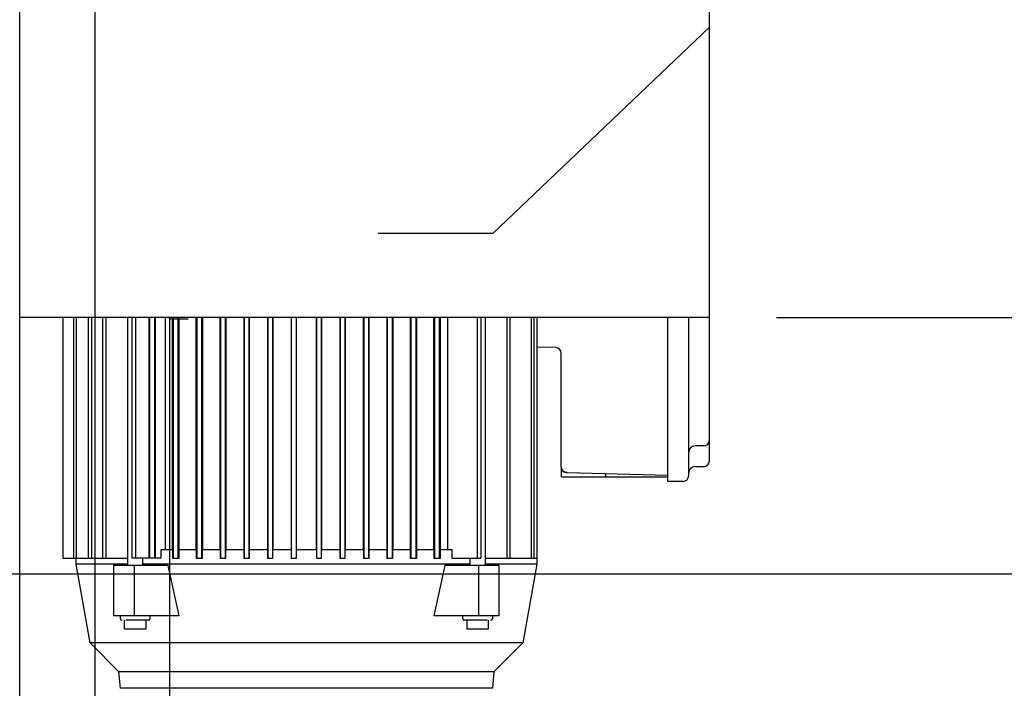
# Model space of a CAD drawing. Header units: inches. Extents: x 170 to 312, y 215 to 248.
# Tile 818 of 987: x 284 to 284.656, y 244.049 to 244.494. Entities that reach past the tile are written whole.
import ezdxf

# ---------------------------------------------------------------- set-up
doc = ezdxf.new("R2010")
doc.units = ezdxf.units.IN
doc.header["$LTSCALE"] = 0.25
doc.header["$MEASUREMENT"] = 0
doc.layers.add('ANNOTATIONS', color=1, linetype='Continuous')
doc.layers.add('MOTOR RH', color=7, linetype='Continuous')
doc.styles.add('ARIAL', font='arial.ttf', dxfattribs={"height": 0.09375})
doc.dimstyles.new('STANDARD$0', dxfattribs={"dimtxt": 0.09375, "dimasz": 0.09375, "dimexe": 0.03125, "dimexo": 0.046875, "dimgap": 0.09, "dimtad": 0, "dimtih": 1, "dimtoh": 1, "dimdec": 4, "dimzin": 0, "dimdsep": 46, "dimtxsty": 'ARIAL', "dimcen": 0.09, "dimadec": 0, "dimazin": 0, "dimtfac": 1, "dimtdec": 4, "dimtofl": 0, "dimtmove": 0, "dimatfit": 1, "dimfxl": 1, "dimtolj": 1, "dimtzin": 0, "dimarcsym": 0})

# ---------------------------------------------------------------- blocks, each defined once
blk = doc.blocks.new('*D68')
at = {"layer": 'ANNOTATIONS', "color": 0, "lineweight": -2, "transparency": 16777216}
for p, q in [((283.94286, 244.12505), (285.78883, 244.12505)), ((285.75758, 244.0313), (285.75758, 242.33167)), ((285.75758, 240.19717), (285.75758, 241.89681)), ((285.02705, 240.10342), (285.78883, 240.10342))]:
    blk.add_line(p, q, dxfattribs=at)
at = {"layer": 'ANNOTATIONS', "color": 0, "transparency": 16777216}
for points in [[(285.74195, 244.0313), (285.7732, 244.0313), (285.75758, 244.12505)], [(285.74195, 240.19717), (285.7732, 240.19717), (285.75758, 240.10342)]]:
    blk.add_solid(points, dxfattribs=at)
at = {"layer": 'defpoints', "color": 0, "transparency": 16777216}
for p in [(283.89599, 244.12505), (284.98018, 240.10342), (285.75758, 240.10342)]:
    blk.add_point(p, dxfattribs=at)
at = {"layer": 'ANNOTATIONS', "color": 0, "transparency": 16777216, "insert": (285.75758, 242.11424), "char_height": 0.09375, "attachment_point": 5, "style": 'ARIAL'}
blk.add_mtext('\\A1;OPENING\\PHEIGHT', dxfattribs=at)
blk = doc.blocks.new('*D69')
at = {"layer": 'ANNOTATIONS', "color": 0, "lineweight": -2, "transparency": 16777216}
for p, q in [((283.94286, 244.96103), (286.44381, 244.96103)), ((286.41256, 244.86728), (286.41256, 242.74966)), ((286.41256, 240.19717), (286.41256, 242.3148)), ((285.9474, 240.10342), (286.44381, 240.10342))]:
    blk.add_line(p, q, dxfattribs=at)
at = {"layer": 'ANNOTATIONS', "color": 0, "transparency": 16777216}
for points in [[(286.39694, 244.86728), (286.42819, 244.86728), (286.41256, 244.96103)], [(286.39694, 240.19717), (286.42819, 240.19717), (286.41256, 240.10342)]]:
    blk.add_solid(points, dxfattribs=at)
at = {"layer": 'defpoints', "color": 0, "transparency": 16777216}
for p in [(283.89599, 244.96103), (285.90052, 240.10342), (286.41256, 240.10342)]:
    blk.add_point(p, dxfattribs=at)
at = {"layer": 'ANNOTATIONS', "color": 0, "transparency": 16777216, "insert": (286.41256, 242.53223), "char_height": 0.09375, "attachment_point": 5, "style": 'ARIAL'}
blk.add_mtext('\\A1;TOTAL\\PHEIGHT', dxfattribs=at)
blk = doc.blocks.new('*D70')
at = {"layer": 'ANNOTATIONS', "color": 0, "lineweight": -2, "transparency": 16777216}
for p, q in [((285.37854, 244.38973), (285.37854, 244.48348)), ((284.50462, 244.29598), (285.40979, 244.29598)), ((284.50462, 244.12505), (285.40979, 244.12505)), ((285.37854, 244.0313), (285.37854, 243.93755)), ((285.37854, 243.93755), (285.28479, 243.93755))]:
    blk.add_line(p, q, dxfattribs=at)
at = {"layer": 'ANNOTATIONS', "color": 0, "transparency": 16777216}
for points in [[(285.36291, 244.38973), (285.39416, 244.38973), (285.37854, 244.29598)], [(285.36291, 244.0313), (285.39416, 244.0313), (285.37854, 244.12505)]]:
    blk.add_solid(points, dxfattribs=at)
at = {"layer": 'defpoints', "color": 0, "transparency": 16777216}
for p in [(284.45774, 244.29598), (284.45774, 244.12505), (285.37854, 244.12505)]:
    blk.add_point(p, dxfattribs=at)
at = {"layer": 'ANNOTATIONS', "color": 0, "transparency": 16777216, "insert": (285.13903, 243.93755), "char_height": 0.09375, "attachment_point": 5, "style": 'ARIAL'}
blk.add_mtext('\\A1;4"', dxfattribs=at)

msp = doc.modelspace()

# ---------------------------------------------------------------- linework, layer by layer
at = {"layer": 'MOTOR RH'}
for p, q in [((284.00001, 240.1061), (284.00001, 244.91339)), ((284.45987, 244.21428), (284.45987, 244.91339)), ((284.05004, 244.63662), (284.05004, 240.10342)), ((284.31539, 244.35196), (284.45987, 244.48955)), ((284.31539, 244.35196), (284.2391, 244.35196)), ((284.45987, 244.29598), (284.00001, 244.29598)), ((284.02877, 244.29598), (284.02877, 244.13554)), ((284.03607, 244.13554), (284.03607, 244.29598)), ((284.03774, 244.29598), (284.03774, 244.13554)), ((284.04588, 244.13554), (284.04588, 244.29598)), ((284.04798, 244.29598), (284.04798, 244.13554)), ((284.05551, 244.13554), (284.05551, 244.29598)), ((284.05743, 244.29598), (284.05743, 244.13554)), ((284.07211, 244.13062), (284.07211, 244.29598)), ((284.07498, 244.13554), (284.07498, 244.29598)), ((284.07722, 244.29598), (284.07722, 244.13554)), ((284.08641, 244.13554), (284.08641, 244.29598)), ((284.08684, 244.13554), (284.08684, 244.29598)), ((284.08979, 244.29598), (284.08979, 244.13554)), ((284.09038, 244.29598), (284.09038, 244.13554)), ((284.09718, 244.14145), (284.09718, 244.29598)), ((284.10007, 240.1061), (284.10007, 244.29598)), ((284.10007, 244.29517), (284.1124, 244.29517)), ((284.10171, 244.29598), (284.10171, 244.14145)), ((284.10259, 244.13554), (284.10259, 244.29598)), ((284.10554, 244.29598), (284.10554, 244.13554)), ((284.10637, 244.14145), (284.10637, 244.29598)), ((284.11749, 244.29598), (284.11749, 244.14145)), ((284.11834, 244.13554), (284.11834, 244.29598)), ((284.12129, 244.29598), (284.12129, 244.13554)), ((284.12207, 244.14145), (284.12207, 244.29598)), ((284.13345, 244.29598), (284.13345, 244.14145)), ((284.13408, 244.13554), (284.13408, 244.29598)), ((284.13704, 244.29598), (284.13704, 244.13554)), ((284.13763, 244.14145), (284.13763, 244.29598)), ((284.14934, 244.29598), (284.14934, 244.14145)), ((284.14983, 244.13554), (284.14983, 244.29598)), ((284.15278, 244.29598), (284.15278, 244.13554)), ((284.15325, 244.14145), (284.15325, 244.29598)), ((284.16519, 244.29598), (284.16519, 244.14145)), ((284.16558, 244.13554), (284.16558, 244.29598)), ((284.16853, 244.29598), (284.16853, 244.13554)), ((284.16891, 244.14145), (284.16891, 244.29598)), ((284.18098, 244.29598), (284.18098, 244.14145)), ((284.18133, 244.13554), (284.18133, 244.29598)), ((284.18428, 244.29598), (284.18428, 244.13554)), ((284.18462, 244.14145), (284.18462, 244.29598)), ((284.19772, 244.29598), (284.19772, 244.14145)), ((284.19806, 244.13554), (284.19806, 244.29598)), ((284.20101, 244.29598), (284.20101, 244.13554)), ((284.20136, 244.14145), (284.20136, 244.29598)), ((284.21343, 244.29598), (284.21343, 244.14145)), ((284.21381, 244.13554), (284.21381, 244.29598)), ((284.21676, 244.29598), (284.21676, 244.13554)), ((284.21716, 244.14145), (284.21716, 244.29598)), ((284.22909, 244.29598), (284.22909, 244.14145)), ((284.22956, 244.13554), (284.22956, 244.29598)), ((284.23251, 244.29598), (284.23251, 244.13554)), ((284.233, 244.14145), (284.233, 244.29598)), ((284.24471, 244.29598), (284.24471, 244.14145)), ((284.2453, 244.13554), (284.2453, 244.29598)), ((284.24826, 244.29598), (284.24826, 244.13554)), ((284.2489, 244.14145), (284.2489, 244.29598)), ((284.26027, 244.29598), (284.26027, 244.14145)), ((284.26105, 244.13554), (284.26105, 244.29598)), ((284.26401, 244.29598), (284.26401, 244.13554)), ((284.26485, 244.14145), (284.26485, 244.29598)), ((284.27597, 244.29598), (284.27597, 244.14145)), ((284.2768, 244.13554), (284.2768, 244.29598)), ((284.27975, 244.29598), (284.27975, 244.13554)), ((284.28063, 244.14145), (284.28063, 244.29598)), ((284.28516, 244.29598), (284.28516, 244.14145)), ((284.30512, 244.13554), (284.30512, 244.29598)), ((284.30736, 244.29598), (284.30736, 244.13554)), ((284.31023, 244.29598), (284.31023, 244.13062)), ((284.32491, 244.13554), (284.32491, 244.29598)), ((284.32683, 244.29598), (284.32683, 244.13554)), ((284.34132, 244.13554), (284.34132, 244.29598)), ((284.34287, 244.29598), (284.34287, 244.13554)), ((284.34471, 244.29598), (284.34471, 244.13161)), ((284.43207, 244.18673), (284.43207, 244.29598)), ((284.44609, 244.2005), (284.44609, 244.29598)), ((284.35722, 244.27596), (284.34471, 244.27629)), ((284.36105, 244.20231), (284.36105, 244.27203)), ((284.45593, 244.21035), (284.45003, 244.21035)), ((284.45003, 244.19657), (284.45593, 244.19657)), ((284.3612, 244.18968), (284.3612, 244.19527)), ((284.3612, 244.18968), (284.43207, 244.18968)), ((284.36489, 244.19247), (284.36489, 244.19283)), ((284.43207, 244.19071), (284.36489, 244.19247)), ((284.39086, 244.18968), (284.39086, 244.19179)), ((284.44215, 244.18673), (284.43207, 244.18673)), ((284.09432, 244.14145), (284.10184, 244.14145)), ((284.09432, 244.13554), (284.09432, 244.14145)), ((284.10184, 244.14145), (284.10184, 244.13554)), ((284.10625, 244.13554), (284.10625, 244.14145)), ((284.10625, 244.14145), (284.11761, 244.14145)), ((284.11761, 244.14145), (284.11761, 244.13554)), ((284.12195, 244.13554), (284.12195, 244.14145)), ((284.12195, 244.14145), (284.13356, 244.14145)), ((284.13356, 244.14145), (284.13356, 244.13554)), ((284.13752, 244.13554), (284.13752, 244.14145)), ((284.13752, 244.14145), (284.14945, 244.14145)), ((284.14945, 244.14145), (284.14945, 244.13554)), ((284.15314, 244.13554), (284.15314, 244.14145)), ((284.15314, 244.14145), (284.16529, 244.14145)), ((284.16529, 244.14145), (284.16529, 244.13554)), ((284.16881, 244.13554), (284.16881, 244.14145)), ((284.16881, 244.14145), (284.18109, 244.14145)), ((284.18109, 244.14145), (284.18109, 244.13554)), ((284.18452, 244.13554), (284.18452, 244.14145)), ((284.18452, 244.14145), (284.19782, 244.14145)), ((284.19782, 244.14145), (284.19782, 244.13554)), ((284.20125, 244.13554), (284.20125, 244.14145)), ((284.20125, 244.14145), (284.21353, 244.14145)), ((284.21353, 244.14145), (284.21353, 244.13554)), ((284.21705, 244.13554), (284.21705, 244.14145)), ((284.21705, 244.14145), (284.2292, 244.14145)), ((284.2292, 244.14145), (284.2292, 244.13554)), ((284.23289, 244.13554), (284.23289, 244.14145)), ((284.23289, 244.14145), (284.24482, 244.14145)), ((284.24482, 244.14145), (284.24482, 244.13554)), ((284.24878, 244.13554), (284.24878, 244.14145)), ((284.24878, 244.14145), (284.26039, 244.14145)), ((284.26039, 244.14145), (284.26039, 244.13554)), ((284.26473, 244.13554), (284.26473, 244.14145)), ((284.26473, 244.14145), (284.27609, 244.14145)), ((284.27609, 244.14145), (284.27609, 244.13554)), ((284.2805, 244.14145), (284.28802, 244.14145)), ((284.2805, 244.13554), (284.2805, 244.14145)), ((284.28802, 244.14145), (284.28802, 244.13554)), ((284.02877, 244.13554), (284.07211, 244.13554)), ((284.03763, 244.13161), (284.03763, 244.13554)), ((284.04689, 244.07907), (284.03763, 244.13161)), ((284.07211, 244.13161), (284.03763, 244.13161)), ((284.09895, 244.13062), (284.06261, 244.13062)), ((284.06261, 244.13062), (284.06261, 244.09716)), ((284.09432, 244.13554), (284.07498, 244.13554)), ((284.07653, 244.09716), (284.07653, 244.13062)), ((284.08195, 244.13554), (284.08195, 244.13062)), ((284.30039, 244.13161), (284.08195, 244.13161)), ((284.10628, 244.09716), (284.09895, 244.13062)), ((284.10184, 244.13554), (284.10625, 244.13554)), ((284.11761, 244.13554), (284.12195, 244.13554)), ((284.13356, 244.13554), (284.13752, 244.13554)), ((284.14945, 244.13554), (284.15314, 244.13554)), ((284.16529, 244.13554), (284.16881, 244.13554)), ((284.18109, 244.13554), (284.18452, 244.13554)), ((284.19782, 244.13554), (284.20125, 244.13554)), ((284.21353, 244.13554), (284.21705, 244.13554)), ((284.2292, 244.13554), (284.23289, 244.13554)), ((284.24482, 244.13554), (284.24878, 244.13554)), ((284.26039, 244.13554), (284.26473, 244.13554)), ((284.28339, 244.13062), (284.27606, 244.09716)), ((284.27609, 244.13554), (284.2805, 244.13554)), ((284.31973, 244.13062), (284.28339, 244.13062)), ((284.28802, 244.13554), (284.30736, 244.13554)), ((284.30039, 244.13062), (284.30039, 244.13554)), ((284.30581, 244.13062), (284.30581, 244.09716)), ((284.31023, 244.13554), (284.34471, 244.13554)), ((284.34471, 244.13161), (284.31023, 244.13161)), ((284.31973, 244.09716), (284.31973, 244.13062)), ((284.34471, 244.13161), (284.33545, 244.07907)), ((284.10628, 244.09716), (284.06261, 244.09716)), ((284.06719, 244.09519), (284.06719, 244.09716)), ((284.06996, 244.0883), (284.06996, 244.09421)), ((284.0841, 244.09421), (284.0841, 244.0883)), ((284.08687, 244.09716), (284.08687, 244.09519)), ((284.31973, 244.09716), (284.27606, 244.09716)), ((284.29547, 244.09519), (284.29547, 244.09716)), ((284.29824, 244.0883), (284.29824, 244.09421)), ((284.31238, 244.09421), (284.31238, 244.0883)), ((284.31515, 244.09716), (284.31515, 244.09519)), ((284.0841, 244.0883), (284.06996, 244.0883)), ((284.31238, 244.0883), (284.29824, 244.0883)), ((284.06621, 244.05976), (284.04689, 244.07907)), ((284.33545, 244.07907), (284.04689, 244.07907)), ((284.33545, 244.07907), (284.31613, 244.05976)), ((284.06715, 244.04893), (284.06621, 244.05976)), ((284.31613, 244.05976), (284.06621, 244.05976)), ((284.31613, 244.05976), (284.31519, 244.04893)), ((284.31519, 244.04893), (284.06715, 244.04893))]:
    msp.add_line(p, q, dxfattribs=at)
for centre, radius, start, end in [((284.35712, 244.27203), 0.00394, 0, 88.5), ((284.45003, 244.20641), 0.00394, 90, 179.99999), ((284.45593, 244.21428), 0.00394, 270, 360), ((284.45003, 244.19263), 0.00394, 90, 179.99999), ((284.45593, 244.2005), 0.00394, 270, 0), ((284.44215, 244.19066), 0.00394, 270, 0), ((284.06817, 244.09519), 0.000984, 180, 270), ((284.08589, 244.09519), 0.000984, 270, 0), ((284.29645, 244.09519), 0.000984, 180, 270), ((284.31417, 244.09519), 0.000984, 270, 0)]:
    msp.add_arc(centre, radius, start, end, dxfattribs=at)
for points, knots in [([(284.45987, 244.2005), (284.45987, 244.20224), (284.45987, 244.2049), (284.45987, 244.20811), (284.45987, 244.21032), (284.45987, 244.2121), (284.45987, 244.21382), (284.45987, 244.2141), (284.45987, 244.21428)], [0, 0, 0, 0, 0.2394501, 0.3683579, 0.5000034, 0.6316357, 0.7605461, 1, 1, 1, 1]), ([(284.36105, 244.19663), (284.36105, 244.19668), (284.36105, 244.19684), (284.36105, 244.19805), (284.36105, 244.19999), (284.36105, 244.20154), (284.36105, 244.20231)], [0, 0, 0, 0, 0.144925, 0.429936, 0.714945, 1, 1, 1, 1]), ([(284.36502, 244.19265), (284.36453, 244.1927), (284.36376, 244.19277), (284.36284, 244.19325), (284.3622, 244.19375), (284.36168, 244.19437), (284.36119, 244.19527), (284.36111, 244.19603), (284.36105, 244.19651)], [0, 0, 0, 0, 0.239004, 0.367862, 0.499545, 0.631303, 0.760299, 1, 1, 1, 1]), ([(284.36105, 244.1964), (284.36111, 244.1959), (284.36122, 244.19488), (284.36211, 244.1936), (284.36337, 244.19268), (284.36438, 244.19254), (284.36489, 244.19247)], [0, 0, 0, 0, 0.2499782, 0.4999785, 0.7499801, 1, 1, 1, 1]), ([(284.44609, 244.19066), (284.44609, 244.19079), (284.44609, 244.191), (284.44609, 244.19222), (284.44609, 244.19349), (284.44609, 244.19507), (284.44609, 244.19736), (284.44609, 244.19927), (284.44609, 244.2005)], [0, 0, 0, 0, 0.239455, 0.368361, 0.500001, 0.631635, 0.760558, 1, 1, 1, 1]), ([(284.08589, 244.09421), (284.08585, 244.09421), (284.08578, 244.09421), (284.08505, 244.09421), (284.08345, 244.09421), (284.08106, 244.09421), (284.07885, 244.09421), (284.07703, 244.09421), (284.07522, 244.09421), (284.07298, 244.09421), (284.07164, 244.09421), (284.07077, 244.09421)], [0, 0, 0, 0, 0.087759, 0.173696, 0.333332, 0.49297, 0.578906, 0.666666, 0.754425, 0.840361, 1, 1, 1, 1]), ([(284.31157, 244.09421), (284.3107, 244.09421), (284.30936, 244.09421), (284.30712, 244.09421), (284.30531, 244.09421), (284.30349, 244.09421), (284.30128, 244.09421), (284.29889, 244.09421), (284.29729, 244.09421), (284.29656, 244.09421), (284.29649, 244.09421), (284.29645, 244.09421)], [0, 0, 0, 0, 0.159638, 0.245576, 0.333335, 0.421093, 0.507031, 0.666669, 0.826304, 0.912241, 1, 1, 1, 1])]:
    msp.add_open_spline(points, degree=3, knots=knots, dxfattribs=at)

# ---------------------------------------------------------------- dimensions: what is measured, and where the dimension line sits
at = {"layer": 'ANNOTATIONS'}
for base, p1, p2, text, picture, middle in [((286.41256, 240.10342), (283.89599, 244.96103), (285.90052, 240.10342), 'TOTAL\\PHEIGHT', '*D69', (286.41256, 242.53223)), ((285.37854, 244.12505), (284.45774, 244.29598), (284.45774, 244.12505), '4"', '*D70', (285.13903, 243.93755)), ((285.75758, 240.10342), (283.89599, 244.12505), (284.98018, 240.10342), 'OPENING\\PHEIGHT', '*D68', (285.75758, 242.11424))]:
    dim = msp.add_linear_dim(base=base, p1=p1, p2=p2, angle=90, text=text, dimstyle='STANDARD$0', dxfattribs=at)
    dim.commit()
    dim.dimension.update_dxf_attribs({"geometry": picture, "text_midpoint": middle})

doc.saveas('drawing.dxf')
